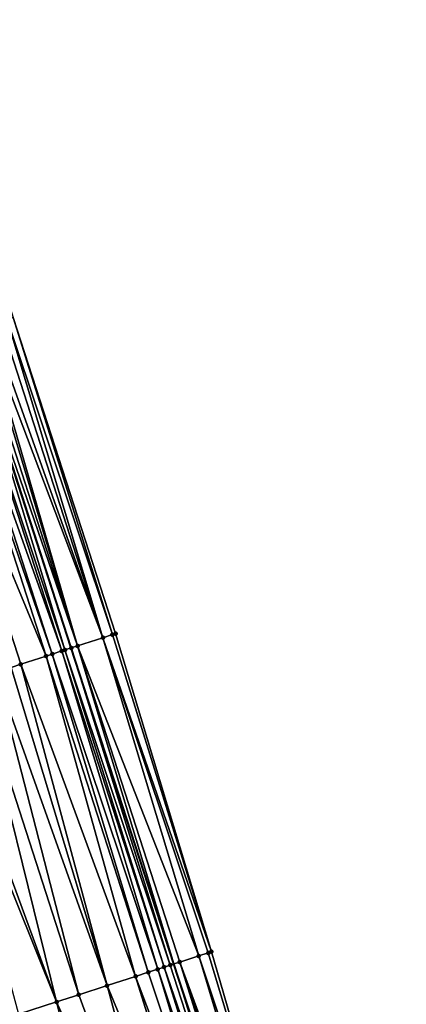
# Model space of a CAD drawing. Header units: feet. Extents: x 2004186 to 2014793, y 836912 to 864902.
# Tile 802 of 974: x 2004946 to 2004970, y 857766 to 857826. Entities that reach past the tile are written whole.
import ezdxf

# ---------------------------------------------------------------- set-up
doc = ezdxf.new("R2010")
doc.units = ezdxf.units.FT
doc.header["$LTSCALE"] = 100
doc.header["$MEASUREMENT"] = 0
for name, color, linetype, lineweight in [('EP_Travel Lane', 5, 'Continuous', 40), ('Road Shots', 4, 'Continuous', 200), ('Road X-Section', 30, 'Continuous', 13)]:
    doc.layers.add(name, color=color, linetype=linetype, lineweight=lineweight)
doc.layers.add('I-77 SB_MM21-27-Surface-Border', color=7, linetype='Continuous')
doc.layers.add('I-77 SB_MM21-27-Surface-TIN', color=7, linetype='Continuous')

msp = doc.modelspace()

# ---------------------------------------------------------------- linework, layer by layer
at = {"layer": 'EP_Travel Lane'}
msp.add_polyline3d([(2004968.091120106, 857730.6874260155, 458.3383063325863), (2004961.902400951, 857749.7057238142, 458.416206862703), (2004955.713677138, 857768.7240359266, 458.4884060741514), (2004949.524960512, 857787.7423259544, 458.5693999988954), (2004943.336226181, 857806.7606703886, 458.6287385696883), (2004937.147473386, 857825.7790715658, 458.6654655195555), (2004930.958716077, 857844.7974866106, 458.6966912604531), (2004924.769931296, 857863.8159860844, 458.6943065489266), (2004918.629486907, 857882.8363008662, 458.6859490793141), (2004912.503487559, 857901.8750106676, 458.6813898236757), (2004906.377486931, 857920.9137244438, 458.6804606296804), (2004900.251487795, 857939.9524335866, 458.6752691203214), (2004894.125489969, 857958.9911386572, 458.6660294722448), (2004887.999498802, 857978.0298230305, 458.6369202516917), (2004881.873520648, 857997.0684669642, 458.5691292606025), (2004875.747536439, 858016.1071297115, 458.5192208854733)], dxfattribs=at)
at = {"layer": 'I-77 SB_MM21-27-Surface-Border', "color": 3, "linetype": 'ByBlock', "lineweight": -2}
msp.add_polyline3d([(2004877.746383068, 858016.7509789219, 458.3539276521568), (2004882.547377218, 857997.2855358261, 458.5244382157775), (2004890.013520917, 857978.6785669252, 458.4760272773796), (2004896.527836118, 857959.7649671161, 458.4742251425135), (2004903.042151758, 857940.8513659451, 458.4711184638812), (2004909.366110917, 857921.8764099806, 458.4496553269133), (2004915.49970439, 857902.8401277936, 458.4376787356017), (2004921.633296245, 857883.80385063, 458.430288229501), (2004927.957836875, 857864.8476132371, 458.4442228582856), (2004933.921558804, 857845.7562884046, 458.46193773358), (2004940.075553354, 857826.7265779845, 458.4499784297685), (2004946.039244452, 857807.6353484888, 458.4297870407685), (2004952.19318902, 857788.6057926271, 458.3563315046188), (2004957.966566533, 857769.4530753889, 458.3153930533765), (2004963.549658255, 857750.2387844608, 458.2879301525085), (2004969.703604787, 857731.2092225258, 458.2168949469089)], dxfattribs=at)
at = {"layer": 'I-77 SB_MM21-27-Surface-TIN', "color": 128, "linetype": 'ByBlock', "lineweight": -2}
for points in [[(2004946.039244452, 857807.6353484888, 458.4297870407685), (2004945.658672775, 857807.5122014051, 458.4566132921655), (2004952.002902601, 857788.5442208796, 458.369030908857)], [(2004946.039244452, 857807.6353484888, 458.4297870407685), (2004952.002902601, 857788.5442208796, 458.369030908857), (2004952.19318902, 857788.6057926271, 458.3563315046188)], [(2004944.13638885, 857807.0196044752, 458.5673380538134), (2004943.755821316, 857806.8964445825, 458.5992605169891), (2004949.909778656, 857787.8668492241, 458.5415197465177)], [(2004944.32667085, 857807.0811898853, 458.5492030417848), (2004944.13638885, 857807.0196044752, 458.5673380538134), (2004949.909778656, 857787.8668492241, 458.5415197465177)], [(2004944.70723976, 857807.2043455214, 458.5189740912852), (2004944.32667085, 857807.0811898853, 458.5492030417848), (2004951.43204631, 857788.3594964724, 458.4107749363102)], [(2004944.32667085, 857807.0811898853, 458.5492030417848), (2004949.909778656, 857787.8668492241, 458.5415197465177), (2004951.43204631, 857788.3594964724, 458.4107749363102)], [(2004945.278097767, 857807.3890646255, 458.479339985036), (2004944.70723976, 857807.2043455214, 458.5189740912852), (2004951.43204631, 857788.3594964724, 458.4107749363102)], [(2004945.658672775, 857807.5122014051, 458.4566132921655), (2004945.278097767, 857807.3890646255, 458.479339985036), (2004951.43204631, 857788.3594964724, 458.4107749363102)], [(2004945.658672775, 857807.5122014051, 458.4566132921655), (2004951.43204631, 857788.3594964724, 458.4107749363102), (2004952.002902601, 857788.5442208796, 458.369030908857)], [(2004942.23351033, 857806.4039313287, 458.6766942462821), (2004941.852923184, 857806.2808320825, 458.6844879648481), (2004948.387474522, 857787.374314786, 458.627382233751)], [(2004942.804384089, 857806.5886017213, 458.6564402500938), (2004942.23351033, 857806.4039313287, 458.6766942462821), (2004948.958344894, 857787.5589956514, 458.602961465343)], [(2004942.23351033, 857806.4039313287, 458.6766942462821), (2004948.387474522, 857787.374314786, 458.627382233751), (2004948.958344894, 857787.5589956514, 458.602961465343)], [(2004942.804384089, 857806.5886017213, 458.6564402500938), (2004949.148634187, 857787.6205585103, 458.5937984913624), (2004943.336226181, 857806.7606703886, 458.6287385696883)], [(2004942.804384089, 857806.5886017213, 458.6564402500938), (2004948.958344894, 857787.5589956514, 458.602961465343), (2004949.148634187, 857787.6205585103, 458.5937984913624)], [(2004943.375250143, 857806.7732959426, 458.6267059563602), (2004943.336226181, 857806.7606703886, 458.6287385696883), (2004949.524960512, 857787.7423259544, 458.5693999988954)], [(2004949.148634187, 857787.6205585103, 458.5937984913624), (2004949.524960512, 857787.7423259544, 458.5693999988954), (2004943.336226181, 857806.7606703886, 458.6287385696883)], [(2004943.755821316, 857806.8964445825, 458.5992605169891), (2004943.375250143, 857806.7732959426, 458.6267059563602), (2004949.909778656, 857787.8668492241, 458.5415197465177)], [(2004943.375250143, 857806.7732959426, 458.6267059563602), (2004949.524960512, 857787.7423259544, 458.5693999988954), (2004949.529207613, 857787.7437001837, 458.5691246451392)], [(2004943.375250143, 857806.7732959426, 458.6267059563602), (2004949.529207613, 857787.7437001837, 458.5691246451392), (2004949.909778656, 857787.8668492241, 458.5415197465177)], [(2004941.852923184, 857806.2808320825, 458.6844879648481), (2004940.3305677, 857805.78845643, 458.7071760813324), (2004948.006888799, 857787.251211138, 458.6369273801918)], [(2004940.3305677, 857805.78845643, 458.7071760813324), (2004946.484534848, 857786.7588307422, 458.6615029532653), (2004948.006888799, 857787.251211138, 458.6369273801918)], [(2004940.3305677, 857805.78845643, 458.7071760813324), (2004945.913656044, 857786.5741759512, 458.6755498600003), (2004946.484534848, 857786.7588307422, 458.6615029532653)], [(2004941.852923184, 857806.2808320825, 458.6844879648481), (2004948.006888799, 857787.251211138, 458.6369273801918), (2004948.387474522, 857787.374314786, 458.627382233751)], [(2004952.19318902, 857788.6057926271, 458.3563315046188), (2004952.002902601, 857788.5442208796, 458.369030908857), (2004957.966566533, 857769.4530753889, 458.3153930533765)], [(2004951.43204631, 857788.3594964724, 458.4107749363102), (2004949.909778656, 857787.8668492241, 458.5415197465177), (2004957.205422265, 857769.206784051, 458.3679200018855)], [(2004952.002902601, 857788.5442208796, 458.369030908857), (2004951.43204631, 857788.3594964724, 458.4107749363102), (2004957.966566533, 857769.4530753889, 458.3153930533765)], [(2004951.43204631, 857788.3594964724, 458.4107749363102), (2004957.776279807, 857769.3915045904, 458.327714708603), (2004957.966566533, 857769.4530753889, 458.3153930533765)], [(2004951.43204631, 857788.3594964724, 458.4107749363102), (2004957.205422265, 857769.206784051, 458.3679200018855), (2004957.776279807, 857769.3915045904, 458.327714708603)], [(2004948.958344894, 857787.5589956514, 458.602961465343), (2004948.387474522, 857787.374314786, 458.627382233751), (2004954.731704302, 857768.4063343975, 458.5397491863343)], [(2004949.148634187, 857787.6205585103, 458.5937984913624), (2004948.958344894, 857787.5589956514, 458.602961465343), (2004955.112285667, 857768.5294515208, 458.5248427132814)], [(2004948.958344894, 857787.5589956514, 458.602961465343), (2004954.731704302, 857768.4063343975, 458.5397491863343), (2004955.112285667, 857768.5294515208, 458.5248427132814)], [(2004949.148634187, 857787.6205585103, 458.5937984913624), (2004955.492862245, 857768.6525834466, 458.5040469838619), (2004949.524960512, 857787.7423259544, 458.5693999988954)], [(2004949.148634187, 857787.6205585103, 458.5937984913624), (2004955.112285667, 857768.5294515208, 458.5248427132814), (2004955.492862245, 857768.6525834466, 458.5040469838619)], [(2004949.529207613, 857787.7437001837, 458.5691246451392), (2004949.524960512, 857787.7423259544, 458.5693999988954), (2004955.713677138, 857768.7240359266, 458.4884060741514)], [(2004955.492862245, 857768.6525834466, 458.5040469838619), (2004955.713677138, 857768.7240359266, 458.4884060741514), (2004949.524960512, 857787.7423259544, 458.5693999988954)], [(2004949.909778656, 857787.8668492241, 458.5415197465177), (2004949.529207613, 857787.7437001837, 458.5691246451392), (2004955.713677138, 857768.7240359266, 458.4884060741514)], [(2004949.909778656, 857787.8668492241, 458.5415197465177), (2004955.713677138, 857768.7240359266, 458.4884060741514), (2004956.063719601, 857768.8373045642, 458.4636116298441)], [(2004949.909778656, 857787.8668492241, 458.5415197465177), (2004956.063719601, 857768.8373045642, 458.4636116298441), (2004957.205422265, 857769.206784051, 458.3679200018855)], [(2004948.006888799, 857787.251211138, 458.6369273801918), (2004946.484534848, 857786.7588307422, 458.6615029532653), (2004953.39965134, 857767.9754806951, 458.5695505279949)], [(2004948.387474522, 857787.374314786, 458.627382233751), (2004948.006888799, 857787.251211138, 458.6369273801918), (2004954.160826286, 857768.2216771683, 458.554766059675)], [(2004948.006888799, 857787.251211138, 458.6369273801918), (2004953.39965134, 857767.9754806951, 458.5695505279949), (2004954.160826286, 857768.2216771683, 458.554766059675)], [(2004948.387474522, 857787.374314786, 458.627382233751), (2004954.160826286, 857768.2216771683, 458.554766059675), (2004954.731704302, 857768.4063343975, 458.5397491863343)], [(2004944.962186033, 857786.2664344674, 458.6923961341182), (2004943.8204191, 857785.8971537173, 458.7090188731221), (2004949.974358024, 857766.8676153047, 458.6286252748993)], [(2004945.913656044, 857786.5741759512, 458.6755498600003), (2004944.962186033, 857786.2664344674, 458.6923961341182), (2004951.687006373, 857767.4215427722, 458.6011677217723)], [(2004944.962186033, 857786.2664344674, 458.6923961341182), (2004949.974358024, 857766.8676153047, 458.6286252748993), (2004951.687006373, 857767.4215427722, 458.6011677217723)], [(2004946.484534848, 857786.7588307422, 458.6615029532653), (2004945.913656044, 857786.5741759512, 458.6755498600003), (2004951.687006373, 857767.4215427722, 458.6011677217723)], [(2004946.484534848, 857786.7588307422, 458.6615029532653), (2004951.687006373, 857767.4215427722, 458.6011677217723), (2004953.39965134, 857767.9754806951, 458.5695505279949)], [(2004943.8204191, 857785.8971537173, 458.7090188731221), (2004941.72718433, 857785.2201247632, 458.745161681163), (2004948.642299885, 857766.436777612, 458.6520570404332)], [(2004943.8204191, 857785.8971537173, 458.7090188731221), (2004948.642299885, 857766.436777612, 458.6520570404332), (2004949.974358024, 857766.8676153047, 458.6286252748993)], [(2004941.72718433, 857785.2201247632, 458.745161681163), (2004941.156297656, 857785.0354943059, 458.7495272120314), (2004948.642299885, 857766.436777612, 458.6520570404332)], [(2004941.156297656, 857785.0354943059, 458.7495272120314), (2004946.358775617, 857765.6981864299, 458.6971116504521), (2004948.642299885, 857766.436777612, 458.6520570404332)], [(2004957.205422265, 857769.206784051, 458.3679200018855), (2004956.063719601, 857768.8373045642, 458.4636116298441), (2004962.978803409, 857750.0540555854, 458.33145179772)], [(2004957.776279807, 857769.3915045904, 458.327714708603), (2004957.205422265, 857769.206784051, 458.3679200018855), (2004963.549658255, 857750.2387844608, 458.2879301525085)], [(2004957.205422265, 857769.206784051, 458.3679200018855), (2004962.978803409, 857750.0540555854, 458.33145179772), (2004963.549658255, 857750.2387844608, 458.2879301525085)], [(2004957.966566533, 857769.4530753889, 458.3153930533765), (2004957.776279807, 857769.3915045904, 458.327714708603), (2004963.549658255, 857750.2387844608, 458.2879301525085)], [(2004955.112285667, 857768.5294515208, 458.5248427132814), (2004954.731704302, 857768.4063343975, 458.5397491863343), (2004961.075937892, 857749.4383422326, 458.4568042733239)], [(2004955.492862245, 857768.6525834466, 458.5040469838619), (2004955.112285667, 857768.5294515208, 458.5248427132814), (2004961.646807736, 857749.6230247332, 458.4317331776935)], [(2004955.112285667, 857768.5294515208, 458.5248427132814), (2004961.075937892, 857749.4383422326, 458.4568042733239), (2004961.646807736, 857749.6230247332, 458.4317331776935)], [(2004955.492862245, 857768.6525834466, 458.5040469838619), (2004961.646807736, 857749.6230247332, 458.4317331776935), (2004955.713677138, 857768.7240359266, 458.4884060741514)], [(2004956.063719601, 857768.8373045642, 458.4636116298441), (2004955.713677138, 857768.7240359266, 458.4884060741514), (2004962.027382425, 857749.7461624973, 458.4086147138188)], [(2004961.646807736, 857749.6230247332, 458.4317331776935), (2004961.902400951, 857749.7057238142, 458.416206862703), (2004955.713677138, 857768.7240359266, 458.4884060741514)], [(2004962.027382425, 857749.7461624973, 458.4086147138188), (2004955.713677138, 857768.7240359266, 458.4884060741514), (2004961.902400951, 857749.7057238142, 458.416206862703)], [(2004956.063719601, 857768.8373045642, 458.4636116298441), (2004962.407952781, 857749.8693136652, 458.3801634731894), (2004962.978803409, 857750.0540555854, 458.33145179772)], [(2004956.063719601, 857768.8373045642, 458.4636116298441), (2004962.027382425, 857749.7461624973, 458.4086147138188), (2004962.407952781, 857749.8693136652, 458.3801634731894)], [(2004953.39965134, 857767.9754806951, 458.5695505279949), (2004951.687006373, 857767.4215427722, 458.6011677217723), (2004959.363303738, 857748.8843708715, 458.5017246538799)], [(2004954.160826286, 857768.2216771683, 458.554766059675), (2004953.39965134, 857767.9754806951, 458.5695505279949), (2004960.505062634, 857749.2536764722, 458.475215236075)], [(2004953.39965134, 857767.9754806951, 458.5695505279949), (2004959.363303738, 857748.8843708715, 458.5017246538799), (2004960.505062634, 857749.2536764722, 458.475215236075)], [(2004954.731704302, 857768.4063343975, 458.5397491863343), (2004954.160826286, 857768.2216771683, 458.554766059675), (2004960.505062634, 857749.2536764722, 458.475215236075)], [(2004954.731704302, 857768.4063343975, 458.5397491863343), (2004960.505062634, 857749.2536764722, 458.475215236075), (2004961.075937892, 857749.4383422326, 458.4568042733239)], [(2004951.687006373, 857767.4215427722, 458.6011677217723), (2004949.974358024, 857766.8676153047, 458.6286252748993), (2004956.889480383, 857748.084247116, 458.5438921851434)], [(2004951.687006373, 857767.4215427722, 458.6011677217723), (2004956.889480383, 857748.084247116, 458.5438921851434), (2004959.363303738, 857748.8843708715, 458.5017246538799)], [(2004949.974358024, 857766.8676153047, 458.6286252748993), (2004948.642299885, 857766.436777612, 458.6520570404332), (2004956.889480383, 857748.084247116, 458.5438921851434)], [(2004948.642299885, 857766.436777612, 458.6520570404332), (2004946.358775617, 857765.6981864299, 458.6971116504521), (2004953.654473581, 857747.037953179, 458.5903837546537)], [(2004948.642299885, 857766.436777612, 458.6520570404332), (2004953.654473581, 857747.037953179, 458.5903837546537), (2004956.889480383, 857748.084247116, 458.5438921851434)]]:
    msp.add_3dface(points, dxfattribs=at)
at = {"layer": 'Road Shots', "lineweight": 100}
for p in [(2004952.19318902, 857788.6057926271, 458.3563315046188), (2004951.43204631, 857788.3594964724, 458.4107749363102), (2004952.002902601, 857788.5442208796, 458.369030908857), (2004948.958344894, 857787.5589956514, 458.602961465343), (2004949.148634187, 857787.6205585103, 458.5937984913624), (2004949.529207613, 857787.7437001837, 458.5691246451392), (2004949.909778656, 857787.8668492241, 458.5415197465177), (2004948.006888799, 857787.251211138, 458.6369273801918), (2004948.387474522, 857787.374314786, 458.627382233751), (2004946.484534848, 857786.7588307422, 458.6615029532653), (2004957.205422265, 857769.206784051, 458.3679200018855), (2004957.776279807, 857769.3915045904, 458.327714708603), (2004957.966566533, 857769.4530753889, 458.3153930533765), (2004955.112285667, 857768.5294515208, 458.5248427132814), (2004955.492862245, 857768.6525834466, 458.5040469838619), (2004956.063719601, 857768.8373045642, 458.4636116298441), (2004953.39965134, 857767.9754806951, 458.5695505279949), (2004954.160826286, 857768.2216771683, 458.554766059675), (2004954.731704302, 857768.4063343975, 458.5397491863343), (2004951.687006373, 857767.4215427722, 458.6011677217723), (2004949.974358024, 857766.8676153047, 458.6286252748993), (2004948.642299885, 857766.436777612, 458.6520570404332)]:
    msp.add_point(p, dxfattribs=at)
at = {"layer": 'Road X-Section', "extrusion": (-0.307698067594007, 0.9514803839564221, 0.002641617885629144), "elevation": 199250.3273326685, "flags": 128}
msp.add_lwpolyline([(-2171591.355949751, -67.81122959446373), (-2171592.155949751, -67.77062490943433), (-2171592.355949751, -67.76201355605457), (-2171593.155949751, -67.73714997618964), (-2171593.955949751, -67.70911215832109), (-2171594.555949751, -67.6970068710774), (-2171595.755949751, -67.68280403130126), (-2171598.955949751, -67.62727177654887), (-2171602.755949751, -67.57465143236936), (-2171603.555949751, -67.56481025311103), (-2171604.155949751, -67.55640776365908), (-2171605.155949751, -67.54832504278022), (-2171605.755949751, -67.54431773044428), (-2171606.155949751, -67.54766306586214), (-2171607.155949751, -67.56341121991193), (-2171607.755949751, -67.572605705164), (-2171608.355949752, -67.59037301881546), (-2171608.555949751, -67.59393702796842), (-2171609.155949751, -67.59830257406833), (-2171611.355949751, -67.63444550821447), (-2171612.555949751, -67.65106830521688), (-2171613.555949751, -67.6679146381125), (-2171614.155949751, -67.6819615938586), (-2171615.755949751, -67.70653725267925), (-2171616.155949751, -67.71608243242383), (-2171616.755949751, -67.74050328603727), (-2171616.955949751, -67.74966629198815), (-2171617.355949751, -67.77434022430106), (-2171617.755949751, -67.80194521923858), (-2171619.355949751, -67.93269048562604), (-2171619.955949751, -67.97443465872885), (-2171620.155949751, -67.98713410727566)], dxfattribs=at)
at = {"layer": 'Road X-Section', "extrusion": (-0.3076980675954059, 0.9514803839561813, 0.002641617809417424), "elevation": 199230.3273296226, "flags": 128}
msp.add_lwpolyline([(-2171591.755950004, -67.79226173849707), (-2171592.755950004, -67.75080161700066), (-2171593.555950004, -67.7227931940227), (-2171594.155950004, -67.70627165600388), (-2171594.755950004, -67.69891619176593), (-2171595.955950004, -67.68798186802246), (-2171601.355950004, -67.61099026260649), (-2171603.555950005, -67.5822571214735), (-2171604.755950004, -67.56880688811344), (-2171605.555950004, -67.56500169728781), (-2171605.955950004, -67.56715439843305), (-2171607.555950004, -67.59350503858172), (-2171609.955950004, -67.63855980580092), (-2171611.355950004, -67.66199165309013), (-2171613.155950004, -67.68944930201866), (-2171614.955950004, -67.72106660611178), (-2171615.755950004, -67.73585112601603), (-2171616.355950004, -67.75086805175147), (-2171616.755950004, -67.76577457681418), (-2171617.155950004, -67.78657037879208), (-2171617.755950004, -67.82700587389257), (-2171618.955950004, -67.92269783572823), (-2171619.555950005, -67.96290326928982), (-2171619.755950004, -67.97522496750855)], dxfattribs=at)

doc.saveas('drawing.dxf')
